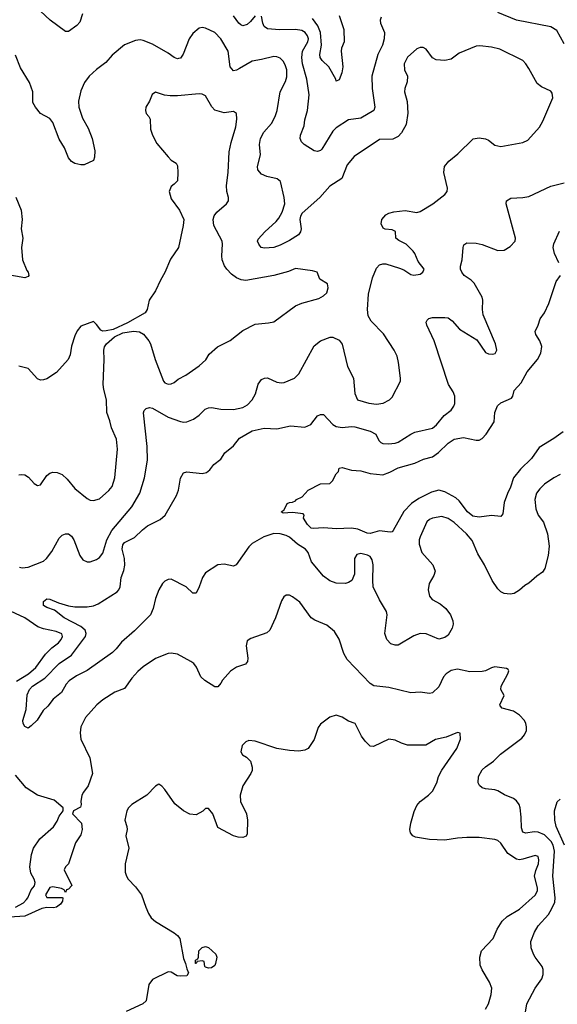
# Model space of a CAD drawing. Header units: inches. Extents: x 2134017 to 2292458, y 756222 to 916513.
# Tile 341 of 387: x 2254016 to 2257473, y 873007 to 879333. Entities that reach past the tile are written whole.
import ezdxf

# ---------------------------------------------------------------- set-up
doc = ezdxf.new("R2010")
doc.units = ezdxf.units.IN
doc.header["$MEASUREMENT"] = 0
doc.layers.add('C2857', color=7, linetype='Continuous')

msp = doc.modelspace()

# ---------------------------------------------------------------- linework, layer by layer
at = {"layer": 'C2857', "color": 5}
for points, elevation in [([(2254421.1, 879370), (2254402.3, 879317.7), (2254383.6, 879296.4), (2254330, 879256), (2254310, 879257), (2254213.2, 879330), (2254150, 879386.6)], 240), ([(2257517, 879177), (2257470, 879262.9), (2257430, 879286.3), (2257210, 879329.8), (2257090, 879378.9)], 240), ([(2255530, 879357.4), (2255499.7, 879320.3), (2255477.8, 879302.2), (2255450, 879293.5), (2255438.9, 879298.9), (2255424.4, 879310), (2255390, 879358.5)], 240), ([(2256339.5, 879350), (2256334.6, 879330), (2256335.6, 879310), (2256361.1, 879250), (2256360.3, 879210), (2256348.3, 879170), (2256318.3, 879110), (2256279.6, 878970), (2256282.5, 878890), (2256298.6, 878770), (2256292.8, 878750), (2256210, 878700.4), (2256130, 878688.4), (2256050, 878638.8), (2256030, 878617.3), (2255959.4, 878500.6), (2255950, 878492.6), (2255930, 878486.6), (2255910, 878490.8), (2255845.7, 878530), (2255828, 878548), (2255819.8, 878570), (2255821.8, 878590), (2255846.2, 878650), (2255849, 878690), (2255867.3, 878750), (2255876.5, 878850), (2255862.2, 878950), (2255833.9, 879050), (2255829.4, 879090), (2255834.9, 879130), (2255869.9, 879190), (2255872.9, 879210), (2255867, 879230), (2255851.4, 879250), (2255830, 879262.7), (2255790, 879269.8), (2255687.6, 879267.6), (2255610, 879274), (2255587.4, 879290), (2255578.8, 879310), (2255570, 879355.1)], 240), ([(2256070, 879358.7), (2256100.4, 879270), (2256102.2, 879190), (2256086.3, 879150), (2256083.2, 879130), (2256093.5, 879030), (2256087.8, 878992.2), (2256070, 878946), (2256050, 878938), (2256048.6, 878950), (2256003.2, 879030), (2255960.8, 879070), (2255948.2, 879090), (2255946.5, 879110), (2255957.1, 879170), (2255950.6, 879250.6), (2255933.8, 879293.8), (2255899.6, 879339.6)], 220), ([(2254015.1, 875815.1), (2254031.3, 875811.3), (2254070, 875815.9), (2254170, 875854.3), (2254188.2, 875870), (2254223.6, 875916.4), (2254270, 876001.1), (2254290, 876021.3), (2254310, 876030.5), (2254329.5, 876030.5), (2254350, 876014.4), (2254365.3, 875990), (2254402.4, 875890), (2254423.1, 875863.1), (2254450, 875850.3), (2254470, 875850.3), (2254510, 875863.7), (2254530, 875877.6), (2254550, 875906), (2254576.5, 875990), (2254608.3, 876051.7), (2254737.3, 876202.7), (2254789.8, 876290.2), (2254818.5, 876390), (2254837.9, 876502.1), (2254836.7, 876590), (2254813, 876807), (2254817.4, 876822.6), (2254830, 876835.8), (2254850, 876840.3), (2254870, 876836.1), (2254970, 876778.4), (2255050, 876751.3), (2255072.1, 876747.9), (2255090.8, 876749.2), (2255133.5, 876766.5), (2255170, 876791.8), (2255209.8, 876830.2), (2255230, 876838.9), (2255250, 876840.3), (2255310, 876830.3), (2255390, 876829), (2255450, 876841.3), (2255481.2, 876858.8), (2255510.6, 876889.4), (2255531.9, 876930), (2255548.8, 876991.2), (2255570, 877020.4), (2255590, 877030.3), (2255610, 877032), (2255670, 877004.6), (2255700.1, 876999.9), (2255717.4, 877002.6), (2255782.7, 877030), (2255810, 877058), (2255910, 877236.4), (2255950, 877268.8), (2256013.4, 877293.4), (2256030, 877293.7), (2256070, 877273.7), (2256089.1, 877249.1), (2256124.6, 877104.6), (2256163.2, 877030), (2256170.3, 876930.3), (2256188, 876890), (2256261, 876870), (2256310, 876863.2), (2256354, 876870), (2256393.2, 876890), (2256411.5, 876908.5), (2256463.6, 877010), (2256464.7, 877030), (2256451.3, 877130), (2256443, 877170), (2256424.7, 877210), (2256355.2, 877315.2), (2256275.6, 877395.6), (2256256.9, 877430), (2256252.1, 877470), (2256259.5, 877570), (2256285.2, 877674.8), (2256310, 877737.1), (2256330, 877758), (2256350, 877764.9), (2256370, 877764), (2256457.2, 877737.2), (2256485.5, 877725.5), (2256530, 877694.9), (2256550, 877690.5), (2256590, 877698.8), (2256608.7, 877710), (2256617.2, 877730), (2256578.7, 877778.7), (2256557.6, 877830), (2256545.9, 877845.9), (2256500.9, 877890), (2256453.1, 877913.1), (2256435.1, 877930), (2256432.1, 877972.1), (2256410, 877982.7), (2256366.6, 877986.6), (2256353.6, 877993.6), (2256340.2, 878020.2), (2256344, 878050), (2256370, 878078.8), (2256390, 878090.6), (2256421.2, 878098.8), (2256494, 878106), (2256570, 878094), (2256590, 878101.3), (2256671.6, 878150), (2256749.4, 878210), (2256764.5, 878230), (2256766.6, 878250), (2256743, 878350), (2256747.8, 878390), (2256775.3, 878424.7), (2256834, 878470), (2256932.5, 878567.5), (2256970, 878574.8), (2257010, 878567.7), (2257030, 878558.8), (2257070, 878526), (2257110, 878518.4), (2257250, 878543.2), (2257282.2, 878557.8), (2257358, 878642), (2257379.4, 878680.6), (2257444.8, 878830), (2257440.1, 878860.1), (2257430, 878873.6), (2257370, 878902), (2257342.2, 878922.3), (2257290, 879018.4), (2257270, 879049.6), (2257250, 879069.6), (2257102.8, 879142.8), (2257050, 879156.8), (2256975.1, 879164.9), (2256950, 879162.4), (2256842.4, 879117.6), (2256790, 879079.5), (2256750, 879069.6), (2256694.9, 879074.9), (2256670, 879087), (2256630, 879143.7), (2256610, 879154), (2256590, 879154.5), (2256570, 879144.5), (2256510, 879091.8), (2256487.8, 879050), (2256490, 879011.3), (2256510.3, 878970), (2256507.3, 878932.7), (2256492.4, 878890), (2256490.4, 878870), (2256507.7, 878807.7), (2256511.9, 878731.9), (2256500.2, 878659.8), (2256470, 878605.6), (2256450, 878582.4), (2256415.8, 878564.2), (2256330, 878562), (2256165.7, 878454.3), (2256120.7, 878399.3), (2256087, 878313), (2256010, 878262.7), (2255946.9, 878190), (2255832.2, 878090), (2255820.7, 878070), (2255818, 878050), (2255827, 877990), (2255822.4, 877970), (2255808.9, 877951.1), (2255750, 877913.6), (2255690, 877884), (2255649.7, 877869.7), (2255590, 877865.6), (2255569.7, 877869.7), (2255553.2, 877890), (2255546, 877910), (2255550, 877922), (2255592.7, 877970), (2255664.4, 878035.6), (2255682.5, 878057.5), (2255703.1, 878096.9), (2255721.5, 878150), (2255717.7, 878190), (2255693.8, 878293.8), (2255672.7, 878310), (2255604.5, 878324.5), (2255570, 878340.7), (2255547.5, 878367.5), (2255544.8, 878390), (2255565.3, 878465.3), (2255557.1, 878530), (2255565, 878570), (2255587, 878610), (2255634.2, 878665.8), (2255659.2, 878710), (2255670.7, 878749.3), (2255691.7, 878870), (2255725, 878935), (2255734.6, 878965.4), (2255732.9, 879010), (2255722.3, 879042.3), (2255710, 879065.4), (2255690, 879086), (2255670, 879095.1), (2255650, 879097.1), (2255570, 879076.5), (2255510, 879067.3), (2255430, 879018.5), (2255410, 879008.3), (2255390, 879004.7), (2255369.1, 879029.1), (2255355.8, 879130), (2255310, 879209.7), (2255270, 879249.8), (2255210, 879278.3), (2255190, 879282), (2255170, 879278), (2255130, 879244.2), (2255105.4, 879210), (2255068.1, 879111.9), (2255050, 879085.7), (2255037.4, 879082.6), (2255030, 879081), (2255010, 879089.8), (2254970, 879118), (2254870, 879175.8), (2254810, 879199.7), (2254790, 879203), (2254759.9, 879200.1), (2254690, 879171.6), (2254610, 879105.6), (2254570, 879058), (2254510, 879013.5), (2254462.2, 878970), (2254433, 878930), (2254410, 878875.6), (2254394, 878810), (2254397.3, 878770), (2254420, 878700), (2254456.1, 878636.1), (2254482.4, 878570), (2254498.8, 878490), (2254498, 878450), (2254490, 878428), (2254430, 878401.2), (2254410, 878400.9), (2254370, 878409.4), (2254350, 878422.7), (2254330, 878445.2), (2254304.2, 878510), (2254270, 878566), (2254230, 878673.2), (2254210, 878699), (2254150, 878729.2), (2254117, 878770), (2254101.3, 878801.3), (2254100.5, 878870), (2254078.9, 878930), (2254022.5, 879022.5), (2253990, 879104)], 260), ([(2254010, 876408.5), (2254030, 876411.8), (2254050, 876408.2), (2254072.7, 876392.7), (2254110, 876353), (2254130, 876340.5), (2254150, 876344.9), (2254190, 876403.8), (2254210, 876420.3), (2254230, 876426.7), (2254257, 876423), (2254290, 876410.4), (2254321.4, 876381.4), (2254370, 876321.3), (2254450, 876257), (2254470, 876246.7), (2254490, 876243.7), (2254530, 876253.7), (2254590, 876307.4), (2254610, 876333), (2254628, 876390), (2254645.5, 876574.5), (2254637.7, 876637.7), (2254606, 876710), (2254596.6, 876756.6), (2254576.4, 876810), (2254574, 876890), (2254556.8, 876956.8), (2254553.5, 876990), (2254560.4, 877150), (2254557.2, 877210), (2254561, 877230), (2254574, 877250), (2254625.2, 877294.8), (2254680, 877320), (2254748.1, 877331.9), (2254787.2, 877327.2), (2254812.1, 877312), (2254847, 877270), (2254857.4, 877250), (2254887.2, 877150), (2254941.3, 877010), (2254950, 877000.4), (2254970, 876992), (2254990, 876993.4), (2255010, 877001.1), (2255036.1, 877023.9), (2255083.6, 877050), (2255170, 877108.5), (2255212.4, 877147.6), (2255235.3, 877184.7), (2255287.3, 877230), (2255370, 877272), (2255450, 877336.5), (2255530, 877376.5), (2255615.8, 877384.2), (2255650, 877392.2), (2255790, 877494), (2255830, 877511.4), (2255938.8, 877541.2), (2255970, 877558), (2255990, 877577.3), (2256000.5, 877610), (2255996.1, 877636.1), (2255945.8, 877665.8), (2255929, 877710), (2255898.7, 877718.7), (2255790, 877733.7), (2255744.6, 877715.4), (2255650, 877689.5), (2255470, 877656.4), (2255441.3, 877661.3), (2255410, 877675.3), (2255378.1, 877698.1), (2255347.1, 877730), (2255332.2, 877752.2), (2255318, 877790), (2255315.5, 877815.5), (2255320.9, 877890), (2255317.6, 877910), (2255265.4, 878010), (2255259.8, 878050), (2255267.4, 878072.6), (2255283.6, 878096.4), (2255345.1, 878150), (2255358.4, 878170), (2255359.6, 878190), (2255348, 878230), (2255346.7, 878266.7), (2255357.7, 878350), (2255362.8, 878482.8), (2255375.7, 878544.3), (2255405.1, 878645.1), (2255413, 878693), (2255409.6, 878729.6), (2255390, 878742), (2255330, 878734.3), (2255270.9, 878750.9), (2255252.7, 878772.7), (2255210, 878844.5), (2255190, 878855.1), (2255170, 878857.4), (2255030, 878842.6), (2254982.8, 878842.8), (2254947.1, 878847.1), (2254890, 878866.6), (2254867, 878853), (2254850, 878809), (2254828, 878770), (2254824.4, 878750), (2254830.5, 878730), (2254847.7, 878710), (2254854.2, 878694.2), (2254857.6, 878630), (2254870.5, 878590), (2254897.3, 878537.3), (2254970, 878450.8), (2254990, 878430.8), (2255022, 878410), (2255030, 878394), (2255033.4, 878350), (2255030, 878298), (2255010, 878275.3), (2254990, 878262), (2254977.3, 878230), (2254990, 878182), (2255044, 878110), (2255070.7, 878050), (2255067.7, 878010), (2255037.1, 877870), (2254985.8, 877794.1), (2254950, 877708.7), (2254921.1, 877658.9), (2254890.4, 877590), (2254848.4, 877530), (2254834.9, 877470), (2254822, 877450), (2254710, 877384.2), (2254616.6, 877343.4), (2254573.3, 877333.3), (2254551.8, 877331.8), (2254537.5, 877337.5), (2254510, 877375.3), (2254490, 877393.2), (2254410, 877362.7), (2254385.5, 877334.5), (2254370, 877302), (2254350, 877235.3), (2254340.2, 877179.8), (2254328.9, 877150), (2254253.6, 877066.4), (2254190, 877025.4), (2254170, 877018.2), (2254150, 877017.8), (2254130, 877025.7), (2254070, 877091.6), (2254010, 877106)], 280), ([(2257490, 876411.3), (2257450, 876389.7), (2257390, 876348.4), (2257360.6, 876319.4), (2257339.6, 876290), (2257328.7, 876250), (2257334.6, 876190), (2257350.3, 876150), (2257383.6, 876103.6), (2257410.2, 876030), (2257420.3, 875950), (2257414.7, 875890), (2257392.2, 875807.8), (2257376.5, 875783.5), (2257341.5, 875758.5), (2257290, 875711.6), (2257263.2, 875696.8), (2257230, 875667.3), (2257194.3, 875645.7), (2257170, 875641.7), (2257130, 875646.9), (2257110, 875656.9), (2257090, 875676.2), (2257054.5, 875730), (2257004.1, 875830), (2256960.9, 875900.9), (2256926.2, 875986.1), (2256888.7, 876030), (2256810, 876102.5), (2256770, 876128.8), (2256730, 876140.4), (2256670.2, 876129.8), (2256650, 876121.1), (2256633.8, 876106.2), (2256591.5, 876010), (2256584.9, 875990), (2256584, 875964), (2256601.1, 875910), (2256672, 875830), (2256686.4, 875790), (2256679, 875761), (2256648.2, 875710), (2256643.1, 875670), (2256650.4, 875630), (2256668.1, 875608.1), (2256719.4, 875579.4), (2256757.1, 875550), (2256786.4, 875510), (2256801.6, 875470), (2256803.8, 875450), (2256797.3, 875422.7), (2256770, 875379), (2256750, 875362.7), (2256710, 875352), (2256630, 875386.2), (2256590, 875389.8), (2256550, 875374.8), (2256450, 875314), (2256430, 875314), (2256402.6, 875322.6), (2256376.9, 875350), (2256363.5, 875390), (2256378.7, 875510), (2256375.6, 875530), (2256330, 875604.5), (2256289.7, 875690), (2256286.6, 875730), (2256289.8, 875830), (2256283, 875863), (2256270, 875884.2), (2256252.9, 875892.9), (2256210, 875903.5), (2256183, 875897), (2256168.8, 875870), (2256168, 875770), (2256150.7, 875730), (2256130, 875716), (2256110.4, 875709.7), (2256050, 875712), (2256010, 875727), (2255970, 875758), (2255891.6, 875850), (2255872, 875910), (2255854.5, 875930), (2255802.5, 875962.5), (2255750, 876008.4), (2255730, 876019.3), (2255690, 876030.6), (2255650, 876031.3), (2255584.9, 876010), (2255510, 875967.1), (2255490, 875946.6), (2255409, 875831), (2255390, 875821.3), (2255330, 875834.3), (2255291.3, 875830), (2255210, 875778), (2255191.8, 875748.2), (2255171, 875689), (2255150, 875649.3), (2255130, 875649.3), (2255087, 875690), (2254990, 875737.4), (2254970, 875736.9), (2254950, 875725.6), (2254934.4, 875710), (2254910, 875669.2), (2254890, 875614), (2254875.5, 875550), (2254857.2, 875510), (2254754.6, 875405.4), (2254670, 875334.5), (2254636.5, 875290), (2254612.2, 875267.8), (2254450, 875150.7), (2254382, 875118), (2254334.2, 875085.8), (2254315.5, 875064.5), (2254286, 875010), (2254232, 874968), (2254197.8, 874922.2), (2254166.5, 874893.5), (2254128.2, 874831.8), (2254090, 874795.1), (2254070, 874780.5), (2254050, 874792.4), (2254038, 874810), (2254037.2, 874830), (2254058.2, 874901.8), (2254063.8, 874996.2), (2254078.5, 875030), (2254099.6, 875050), (2254178.1, 875101.9), (2254270, 875196.1), (2254350, 875250.7), (2254438.5, 875370), (2254444.6, 875390), (2254437.9, 875410), (2254410, 875435), (2254303.1, 875490), (2254239.3, 875539.3), (2254190, 875556.3), (2254170, 875568.3), (2254170, 875595.5), (2254190, 875613), (2254210, 875610.4), (2254265.4, 875585.4), (2254330, 875567.5), (2254370, 875561.6), (2254450, 875560.7), (2254490, 875568), (2254520.3, 875579.7), (2254642.4, 875657.6), (2254654, 875670), (2254661.6, 875690), (2254667.7, 875750), (2254685.3, 875794.7), (2254691.9, 875828.1), (2254690.4, 875870), (2254674.3, 875930), (2254680.3, 875959.7), (2254690, 875973.5), (2254754.7, 876005.3), (2254805, 876055), (2254838.8, 876081.2), (2254919.1, 876121), (2254952.2, 876150), (2255024.8, 876275.2), (2255037.4, 876310), (2255050, 876387.3), (2255070, 876422.4), (2255090, 876427), (2255190, 876417.1), (2255217.2, 876422.8), (2255239.3, 876440.7), (2255264.4, 876475.6), (2255309.2, 876510), (2255336, 876550), (2255390, 876594), (2255430, 876643.6), (2255510, 876692.1), (2255588.9, 876708.9), (2255670, 876703.1), (2255756.4, 876723.6), (2255850, 876715.5), (2255888, 876732), (2255930, 876788), (2255950, 876797.1), (2255970, 876795.8), (2256030, 876731.4), (2256050, 876718.9), (2256090, 876713.1), (2256150, 876719.5), (2256170, 876717.3), (2256270.2, 876690.2), (2256306.7, 876670), (2256326.3, 876630), (2256337.4, 876617.4), (2256350, 876609.1), (2256387.2, 876607.2), (2256430, 876611.3), (2256450, 876618.5), (2256530, 876670.2), (2256557.2, 876682.8), (2256670, 876709.1), (2256696, 876730), (2256744.7, 876790), (2256790, 876824.9), (2256808.5, 876850), (2256813.8, 876866.2), (2256813.7, 876913.7), (2256802.6, 876942.6), (2256773.8, 876990), (2256681.7, 877270), (2256633.6, 877370), (2256629.7, 877390), (2256636.9, 877403.1), (2256647, 877413), (2256670, 877418.4), (2256750, 877420.3), (2256770, 877416.9), (2256797.2, 877397.2), (2256844.9, 877344.9), (2256955, 877275), (2257010, 877195.5), (2257030, 877186), (2257057.2, 877182.8), (2257072.7, 877187.3), (2257082.9, 877210), (2257075.1, 877250), (2256996.4, 877436.4), (2256992, 877470), (2256994.5, 877530), (2256989.8, 877550), (2256939, 877639), (2256918.9, 877658.9), (2256873, 877690), (2256858.5, 877710), (2256851, 877730), (2256849.8, 877750), (2256860.5, 877790), (2256867.3, 877870), (2256872.7, 877887.3), (2256890, 877898.8), (2256950, 877897.1), (2256990, 877888.8), (2257090, 877849), (2257130, 877852.9), (2257170, 877874.9), (2257201.3, 877910), (2257204.4, 877930), (2257144.7, 878150), (2257147, 878170), (2257174.9, 878185.1), (2257250.2, 878190.2), (2257290, 878197.7), (2257430, 878263.5), (2257516.3, 878283.7)], 240), ([(2253992.6, 878192.6), (2254026.4, 878110), (2254033, 878050), (2254025.5, 877990), (2254036, 877930), (2254027.3, 877870), (2254034.8, 877790), (2254062, 877722), (2254070.8, 877710), (2254076, 877690), (2254070, 877682), (2254050, 877675.3), (2253930, 877695.6)], 260), ([(2257483.5, 877770), (2257455.6, 877830), (2257447, 877870), (2257450, 877892), (2257486.2, 877973.8)], 220), ([(2257510, 876684.2), (2257450, 876642), (2257355.1, 876584.9), (2257306.6, 876513.4), (2257235.2, 876444.8), (2257190.7, 876389.3), (2257172.4, 876330), (2257152, 876288), (2257131.6, 876230), (2257122.3, 876157.7), (2257110, 876140.7), (2257050, 876147.8), (2256970, 876136.1), (2256930, 876143.2), (2256896, 876170), (2256841.2, 876241.2), (2256819.9, 876259.9), (2256750, 876299.9), (2256710, 876310.6), (2256663.1, 876296.9), (2256583, 876257), (2256535.5, 876224.5), (2256485.9, 876174.1), (2256416.5, 876050), (2256410, 876042.6), (2256399.1, 876040.9), (2256330, 876048.2), (2256270, 876032.1), (2256250, 876033.3), (2256190, 876058.7), (2256150, 876065.5), (2256050, 876062.3), (2255972.1, 876067.9), (2255903.6, 876063.6), (2255890, 876066.6), (2255866, 876090), (2255842, 876130), (2255846, 876150), (2255838, 876158), (2255770, 876166), (2255710, 876162), (2255698, 876170), (2255717.2, 876182.8), (2255736.4, 876223.6), (2255750, 876231.3), (2255770, 876232), (2255790, 876242), (2255795.3, 876250), (2255832.7, 876267.3), (2255870, 876311), (2255950, 876351.3), (2256010, 876352), (2256028, 876370), (2256050, 876414), (2256066, 876430), (2256070, 876452), (2256090, 876456), (2256150, 876438), (2256210, 876434.9), (2256270, 876417.3), (2256350, 876408.8), (2256395, 876425), (2256450, 876453.4), (2256557, 876483), (2256611.8, 876508.2), (2256670, 876524.9), (2256708.7, 876551.3), (2256770, 876612.7), (2256810, 876636.9), (2256870, 876648.8), (2256950, 876632), (2256970, 876632.2), (2256990, 876642.4), (2257014.7, 876670), (2257067.3, 876750), (2257071.5, 876810), (2257087.8, 876852.2), (2257110, 876870.8), (2257178.6, 876901.4), (2257186.3, 876913.7), (2257194.5, 876950), (2257241.2, 876998.8), (2257278.2, 877070), (2257345.1, 877150), (2257366.3, 877190), (2257373.8, 877233.8), (2257359.5, 877270), (2257335.1, 877310), (2257329.5, 877330), (2257349.6, 877370.3), (2257362.9, 877410), (2257389.7, 877450.3), (2257418.4, 877510), (2257464.5, 877650), (2257493.3, 877690)], 220), ([(2257258, 872890), (2257276.8, 873010), (2257329.8, 873110), (2257373.3, 873170), (2257381.7, 873198.3), (2257381.3, 873230), (2257374.7, 873250), (2257330, 873309.3), (2257319.7, 873330), (2257305.1, 873370), (2257302, 873410), (2257327.1, 873470), (2257349.8, 873510), (2257415.5, 873584.5), (2257438.3, 873621.7), (2257456.1, 873663.9), (2257459.6, 873690), (2257443.4, 873830), (2257454.1, 873990), (2257445.3, 874030), (2257432.9, 874053), (2257390, 874094.8), (2257350, 874113.7), (2257324.8, 874115.2), (2257270, 874106.2), (2257252.1, 874112.1), (2257241.6, 874141.6), (2257240.3, 874210), (2257233.5, 874270), (2257226.6, 874290), (2257210, 874313.6), (2257190, 874329.6), (2257132.2, 874352.2), (2257090, 874379.1), (2257070, 874385.7), (2257010, 874391.5), (2256990, 874398.4), (2256972.8, 874412.8), (2256964.2, 874430), (2256966.4, 874470), (2256990, 874512.7), (2257010, 874532.3), (2257063, 874570), (2257106.6, 874613.4), (2257243.6, 874716.4), (2257262.7, 874737.3), (2257274.3, 874765.7), (2257275.4, 874790), (2257270.7, 874810.7), (2257261.1, 874830), (2257230, 874865.1), (2257190, 874889.7), (2257117.2, 874910), (2257104.9, 874924.9), (2257103.5, 874930), (2257131.1, 874990), (2257108.7, 875030), (2257112.2, 875050), (2257154.5, 875130), (2257161.2, 875150), (2257157.5, 875157.5), (2257145.2, 875165.2), (2257070, 875174.5), (2257050, 875169.6), (2257011.1, 875148.9), (2256990, 875144.6), (2256910, 875142.8), (2256830, 875160.5), (2256790, 875152.2), (2256757.4, 875130), (2256740.3, 875110), (2256710, 875046.6), (2256670, 875009), (2256650, 875004), (2256590, 875012.7), (2256530, 875008.3), (2256390, 875042.6), (2256292.4, 875052.4), (2256270, 875067.1), (2256122.1, 875222.1), (2256100, 875260), (2256070, 875352.7), (2256041, 875401), (2255990, 875442.4), (2255914.6, 875474.6), (2255890, 875489.6), (2255817.6, 875590), (2255770, 875625.1), (2255750, 875635.1), (2255730, 875636), (2255714.9, 875625.1), (2255699.9, 875600.1), (2255661.6, 875490), (2255624, 875410), (2255606.2, 875393.8), (2255502, 875358), (2255478, 875342), (2255473, 875310), (2255484, 875230), (2255481, 875210), (2255467.3, 875192.7), (2255410, 875172.7), (2255372.4, 875147.6), (2255320.5, 875090), (2255310, 875069.2), (2255290, 875046), (2255270, 875046), (2255206.3, 875086.3), (2255182, 875110), (2255152.7, 875172.7), (2255135.6, 875195.6), (2255117.2, 875210), (2255030, 875256.2), (2254990, 875263.6), (2254970, 875260.5), (2254890, 875228), (2254810, 875175.4), (2254775, 875145), (2254737.8, 875102.2), (2254690, 875035.6), (2254627.3, 875012.7), (2254550, 874962.4), (2254511.4, 874930), (2254438.9, 874850), (2254410.3, 874790), (2254404.7, 874750), (2254409.1, 874710), (2254468, 874590), (2254483.8, 874490), (2254456, 874410), (2254425.7, 874370), (2254416, 874350), (2254410.3, 874310.3), (2254412.2, 874290), (2254406.5, 874273.5), (2254363.1, 874250), (2254354.9, 874230), (2254412.8, 874170), (2254418.7, 874130), (2254410, 874096), (2254375.6, 874044.4), (2254330.3, 873909.7), (2254310.8, 873890), (2254302, 873870), (2254350.8, 873769.2), (2254330, 873746), (2254318, 873742), (2254310, 873726), (2254302, 873742), (2254286, 873750), (2254230, 873762), (2254210, 873758), (2254182, 873710), (2254190, 873694), (2254290, 873694), (2254294, 873690), (2254292, 873670), (2254278, 873650), (2254252, 873630), (2254234, 873626), (2254190, 873629.2), (2254158, 873622), (2254050, 873572.7), (2253950, 873566)], 260), ([(2253996.6, 875083.4), (2254072.4, 875130), (2254119.8, 875170), (2254183.1, 875256.9), (2254222.9, 875297.1), (2254266, 875330), (2254282.4, 875350), (2254291.3, 875370), (2254287.6, 875387.6), (2254250, 875402.7), (2254170, 875419), (2254132.7, 875432.7), (2254048.7, 875490), (2253930, 875546.3)], 260), ([(2257010, 872974.9), (2257030.9, 873009.1), (2257047.8, 873070), (2257051.3, 873110), (2257036.9, 873150), (2256988.8, 873228.8), (2256977.6, 873257.6), (2256974.2, 873310), (2256986, 873350), (2257061.1, 873430), (2257085.8, 873490), (2257118.1, 873541.9), (2257150, 873571.6), (2257230, 873617.3), (2257330, 873707.9), (2257344.5, 873735.5), (2257345.7, 873754.3), (2257326.3, 873830), (2257333.9, 873866.1), (2257351.3, 873910), (2257354.1, 873934.1), (2257350, 873957), (2257330, 873962.6), (2257250, 873938.4), (2257230, 873935.8), (2257210, 873939.8), (2257155.6, 873975.6), (2257110, 874042.4), (2257090, 874058.9), (2257070, 874066), (2256970, 874078.3), (2256890, 874079.1), (2256830, 874075.1), (2256750, 874061.1), (2256650, 874065.1), (2256561, 874081), (2256543.7, 874090), (2256528.6, 874108.6), (2256525.1, 874130), (2256530, 874171.3), (2256553.4, 874246.6), (2256570, 874284), (2256590.9, 874309.1), (2256645.1, 874350), (2256670, 874376.3), (2256697.4, 874430), (2256709.8, 874470.2), (2256729.8, 874510.2), (2256827.6, 874650), (2256849.4, 874710), (2256849, 874749), (2256830, 874752.7), (2256757.3, 874722.7), (2256690, 874707.6), (2256628.5, 874671.5), (2256510, 874671.5), (2256470, 874683.6), (2256430, 874704.2), (2256390.4, 874709.6), (2256290, 874662.7), (2256270, 874666), (2256236.6, 874696.6), (2256214.5, 874730), (2256173.2, 874810), (2256130, 874826.6), (2256090, 874851.6), (2256050, 874863.6), (2256010, 874851.8), (2255950, 874806.6), (2255935.6, 874784.4), (2255910, 874709), (2255870.5, 874649.5), (2255850, 874639), (2255810, 874633.2), (2255750, 874637.2), (2255670, 874649.6), (2255530, 874697.6), (2255490, 874701.6), (2255470, 874694), (2255446.4, 874670), (2255438, 874630), (2255448, 874610), (2255474.3, 874594.3), (2255500.4, 874570), (2255511.7, 874530), (2255510.3, 874510), (2255502.3, 874490), (2255451.7, 874410), (2255434.6, 874350), (2255435.3, 874310), (2255475.3, 874230), (2255480.3, 874190), (2255478.7, 874101.3), (2255472.3, 874087.7), (2255450, 874078.4), (2255420.1, 874080.1), (2255390, 874089.4), (2255290, 874142), (2255258, 874230), (2255230, 874264), (2255210, 874264), (2255193.2, 874246.8), (2255150, 874223.7), (2255110, 874229.4), (2255069.2, 874250), (2255014.5, 874294.5), (2254950, 874386), (2254930, 874409.2), (2254910, 874421.2), (2254890, 874409.2), (2254833.4, 874350), (2254737.3, 874290), (2254715.5, 874270), (2254704.9, 874250), (2254692.2, 874190), (2254705.3, 874150), (2254707.2, 874130), (2254699.5, 874090), (2254717, 874010), (2254693.7, 873910), (2254695.1, 873855.1), (2254703.1, 873830), (2254712.7, 873810), (2254761.1, 873761.1), (2254800.4, 873710), (2254827, 873630), (2254843.7, 873590), (2254861.6, 873561.6), (2254890, 873538), (2255010, 873465.2), (2255030.3, 873450), (2255044.9, 873430), (2255070, 873302), (2255082.8, 873270), (2255090, 873234), (2255102, 873210), (2255092, 873190), (2255052.3, 873187.7), (2255028, 873190), (2254990, 873214), (2254970, 873214.5), (2254870, 873166.6), (2254846.1, 873133.9), (2254830.2, 873029.8), (2254807.7, 873010), (2254700, 872960)], 280), ([(2253989.6, 873630), (2254040.2, 873659.8), (2254060.2, 873679.8), (2254069.3, 873690.7), (2254090, 873742), (2254111.8, 873768.2), (2254115.1, 873790), (2254109.6, 873810), (2254088.6, 873850), (2254081, 873890), (2254092.6, 873970), (2254106.2, 874010), (2254146.6, 874070), (2254233.5, 874146.5), (2254257.1, 874182.9), (2254270, 874215.8), (2254295.1, 874250), (2254296.8, 874270), (2254238.3, 874318.3), (2254131.8, 874350), (2254057.8, 874397.8), (2253990, 874479.8)], 260), ([(2257518.1, 874030), (2257465.7, 874150), (2257457.2, 874190), (2257455.3, 874250), (2257472.2, 874307.8), (2257490, 874324.6)], 240)]:
    msp.add_lwpolyline(points, dxfattribs=dict(at, elevation=elevation))
at = {"layer": 'C2857', "color": 5, "elevation": 280}
msp.add_lwpolyline([(2255230, 873238), (2255210, 873246), (2255206, 873250), (2255202, 873282), (2255190, 873286), (2255158, 873282), (2255152, 873268), (2255146, 873270), (2255146, 873290), (2255162, 873298), (2255166, 873310), (2255168, 873350), (2255190, 873372), (2255210, 873378), (2255230, 873370.8), (2255277.3, 873330), (2255284, 873310), (2255275.5, 873270), (2255270, 873255.3), (2255250, 873242)], close=True, dxfattribs=at)

doc.saveas('drawing.dxf')
